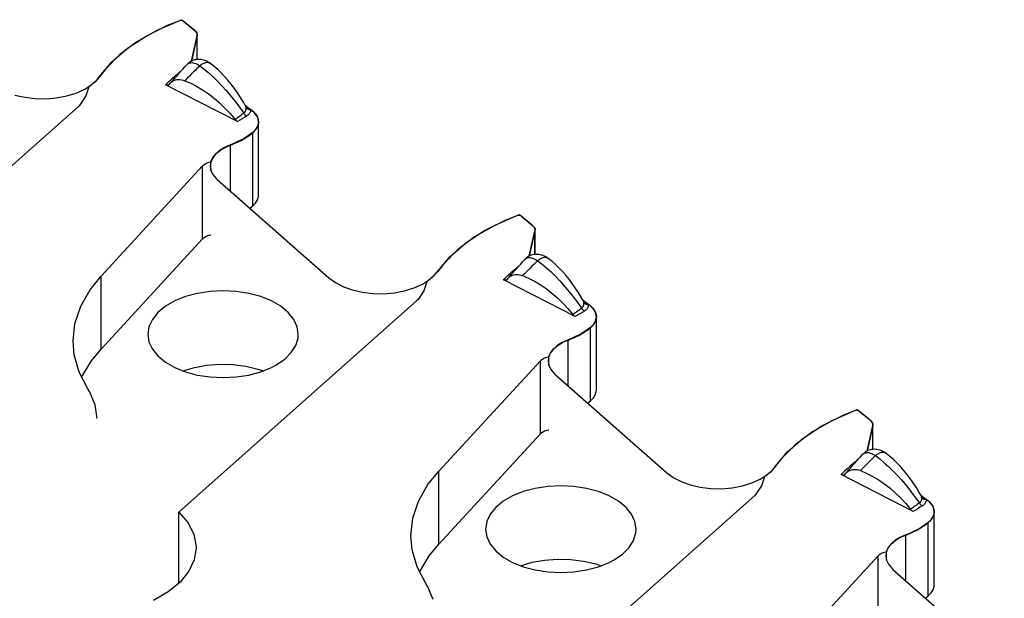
# Model space of a CAD drawing. Header units: inches. Extents: x 3 to 289, y 4 to 291.
# Tile 566 of 634: x 186.76 to 188.83, y 133.09 to 134.31. Entities that reach past the tile are written whole.
import ezdxf

# ---------------------------------------------------------------- set-up
doc = ezdxf.new("R2010")
doc.units = ezdxf.units.IN
doc.header["$LTSCALE"] = 0.5
doc.header["$MEASUREMENT"] = 0
doc.layers.add('DBU', color=7, linetype='Continuous')

msp = doc.modelspace()

# ---------------------------------------------------------------- linework, layer by layer
at = {"layer": 'DBU', "color": 30, "linetype": 'Continuous'}
for p, q in [((187.0994, 134.3034), (187.0521, 134.2828)), ((187.0744, 134.2937), (187.104, 134.3055)), ((187.1001, 134.3036), (187.0994, 134.3034)), ((187.101, 134.3038), (187.1001, 134.3036)), ((187.102, 134.3039), (187.101, 134.3038)), ((187.103, 134.3039), (187.102, 134.3039)), ((187.104, 134.3038), (187.103, 134.3039)), ((187.104, 134.3055), (187.1321, 134.2823)), ((187.1049, 134.3036), (187.104, 134.3038)), ((187.1058, 134.3033), (187.1049, 134.3036)), ((187.1065, 134.303), (187.1058, 134.3033)), ((187.1072, 134.3025), (187.1065, 134.303)), ((187.1321, 134.2819), (187.1072, 134.3025)), ((187.0521, 134.2828), (187.0101, 134.2588)), ((187.0297, 134.2713), (187.0744, 134.2937)), ((187.1321, 134.2823), (187.1343, 134.2802)), ((187.1333, 134.2809), (187.1321, 134.2819)), ((187.1351, 134.2786), (187.1333, 134.2809)), ((187.1343, 134.2802), (187.1358, 134.2778)), ((186.9907, 134.2456), (187.0297, 134.2713)), ((187.1364, 134.2722), (187.1243, 134.2186)), ((187.1244, 134.2186), (187.1364, 134.2718)), ((187.1363, 134.2762), (187.1351, 134.2786)), ((187.1358, 134.2778), (187.1365, 134.2753)), ((187.1366, 134.2737), (187.1363, 134.2762)), ((187.1366, 134.2741), (187.1364, 134.2722)), ((187.1364, 134.2718), (187.1366, 134.2737)), ((187.1365, 134.2753), (187.1366, 134.2741)), ((187.1366, 134.2221), (187.1366, 134.2741)), ((187.1366, 134.2221), (187.1366, 134.2737)), ((186.958, 134.2171), (186.9907, 134.2456)), ((187.0101, 134.2588), (186.974, 134.2317)), ((186.974, 134.2317), (186.9446, 134.2021)), ((187.1234, 134.2181), (187.121, 134.2167)), ((187.1259, 134.2194), (187.1234, 134.2181)), ((187.1285, 134.2204), (187.1259, 134.2194)), ((187.1312, 134.2212), (187.1285, 134.2204)), ((187.1339, 134.2217), (187.1312, 134.2212)), ((187.1367, 134.2221), (187.1339, 134.2217)), ((187.1394, 134.2222), (187.1367, 134.2221)), ((187.1422, 134.2221), (187.1394, 134.2222)), ((187.145, 134.2218), (187.1422, 134.2221)), ((187.1477, 134.2213), (187.145, 134.2218)), ((187.1504, 134.2206), (187.1477, 134.2213)), ((187.153, 134.2197), (187.1504, 134.2206)), ((187.1562, 134.2184), (187.153, 134.2197)), ((187.1592, 134.2168), (187.1562, 134.2184)), ((186.9322, 134.1864), (186.958, 134.2171)), ((186.9446, 134.2021), (186.9322, 134.186)), ((187.1167, 134.2131), (187.1147, 134.2111)), ((187.1147, 134.2111), (187.1154, 134.2119)), ((187.1154, 134.2119), (187.1171, 134.2133)), ((187.1188, 134.215), (187.1167, 134.2131)), ((187.1171, 134.2133), (187.119, 134.2143)), ((187.121, 134.2167), (187.1188, 134.215)), ((187.119, 134.2143), (187.1211, 134.2151)), ((187.1211, 134.2151), (187.1233, 134.2154)), ((187.1233, 134.2154), (187.1257, 134.2155)), ((187.1257, 134.2155), (187.1282, 134.2151)), ((187.1282, 134.2151), (187.1308, 134.2145)), ((187.1308, 134.2145), (187.1335, 134.2136)), ((187.1335, 134.2136), (187.1363, 134.2123)), ((187.1363, 134.2123), (187.1391, 134.2108)), ((187.1391, 134.2108), (187.142, 134.2089)), ((187.1621, 134.2151), (187.1592, 134.2168)), ((187.1649, 134.2131), (187.1621, 134.2151)), ((187.1722, 134.2074), (187.1649, 134.2131)), ((187.1795, 134.201), (187.1722, 134.2074)), ((187.1867, 134.194), (187.1795, 134.201)), ((186.9159, 134.1696), (186.9277, 134.1806)), ((186.9322, 134.186), (186.922, 134.1744)), ((186.9277, 134.1806), (186.9322, 134.1864)), ((187.0841, 134.1761), (187.0863, 134.1775)), ((187.0863, 134.1775), (187.0887, 134.1786)), ((187.0887, 134.1786), (187.0913, 134.1794)), ((187.0913, 134.1794), (187.094, 134.18)), ((187.094, 134.18), (187.0971, 134.1802)), ((187.0971, 134.1802), (187.1003, 134.1801)), ((187.1003, 134.1801), (187.1037, 134.1797)), ((187.1037, 134.1797), (187.1071, 134.1789)), ((187.1071, 134.1789), (187.1106, 134.1777)), ((187.1106, 134.1777), (187.1229, 134.1725)), ((187.1938, 134.1866), (187.1867, 134.194)), ((187.2008, 134.1786), (187.1938, 134.1866)), ((187.2077, 134.1702), (187.2008, 134.1786)), ((186.8832, 134.1519), (186.9009, 134.1599)), ((186.9009, 134.1599), (186.9159, 134.1696)), ((186.9098, 134.1649), (186.9035, 134.146)), ((186.922, 134.1744), (186.9098, 134.1649)), ((187.2208, 134.0921), (187.0701, 134.1692)), ((187.0708, 134.1689), (187.0701, 134.1692)), ((187.0714, 134.1686), (187.0708, 134.1689)), ((187.0721, 134.1684), (187.0714, 134.1686)), ((187.0727, 134.1682), (187.0721, 134.1684)), ((187.0733, 134.1681), (187.0727, 134.1682)), ((187.0739, 134.1681), (187.0733, 134.1681)), ((187.0745, 134.1681), (187.0739, 134.1681)), ((187.075, 134.1681), (187.0745, 134.1681)), ((187.0756, 134.1682), (187.075, 134.1681)), ((187.0761, 134.1684), (187.0756, 134.1682)), ((187.0766, 134.1686), (187.0761, 134.1684)), ((187.0771, 134.1688), (187.0766, 134.1686)), ((187.0775, 134.1691), (187.0771, 134.1688)), ((187.0776, 134.1692), (187.0775, 134.1691)), ((187.0779, 134.1695), (187.0776, 134.1692)), ((187.0782, 134.1698), (187.0779, 134.1695)), ((187.0786, 134.1703), (187.0782, 134.1698)), ((187.0786, 134.1703), (187.0802, 134.1725)), ((187.0802, 134.1725), (187.0821, 134.1744)), ((187.0821, 134.1744), (187.0822, 134.1745)), ((187.0822, 134.1745), (187.0841, 134.1761)), ((187.1229, 134.1725), (187.1353, 134.1662)), ((187.1353, 134.1662), (187.1476, 134.1589)), ((187.1476, 134.1589), (187.1598, 134.1505)), ((187.2144, 134.1614), (187.2077, 134.1702)), ((187.2209, 134.1522), (187.2144, 134.1614)), ((186.7544, 134.1477), (186.7753, 134.1429)), ((186.7753, 134.1429), (186.7973, 134.1402)), ((186.7973, 134.1402), (186.8198, 134.1398)), ((186.8198, 134.1398), (186.8421, 134.1417)), ((186.8421, 134.1417), (186.8634, 134.1457)), ((186.8634, 134.1457), (186.8832, 134.1519)), ((186.9035, 134.146), (186.8916, 134.128)), ((187.1598, 134.1505), (187.1718, 134.1412)), ((187.1718, 134.1412), (187.1833, 134.1312)), ((187.2271, 134.1427), (187.2209, 134.1522)), ((187.2331, 134.1329), (187.2271, 134.1427)), ((186.8885, 134.1246), (186.3911, 133.6824)), ((186.8916, 134.128), (186.8885, 134.1246)), ((187.1833, 134.1312), (187.1945, 134.1203)), ((187.1945, 134.1203), (187.2053, 134.1088)), ((187.2363, 134.1273), (187.2331, 134.1329)), ((187.2366, 134.1268), (187.2362, 134.1275)), ((187.2363, 134.1273), (187.2366, 134.1266)), ((187.2371, 134.1262), (187.2366, 134.1268)), ((187.2366, 134.1266), (187.237, 134.1255)), ((187.2369, 134.1265), (187.2511, 134.1156)), ((187.237, 134.1255), (187.2374, 134.1243)), ((187.2375, 134.1257), (187.2371, 134.1262)), ((187.2374, 134.1243), (187.2377, 134.123)), ((187.2378, 134.1254), (187.2375, 134.1257)), ((187.2379, 134.1152), (187.2375, 134.1142)), ((187.2377, 134.123), (187.238, 134.1216)), ((187.2381, 134.1252), (187.2378, 134.1254)), ((187.2382, 134.1168), (187.2379, 134.1152)), ((187.238, 134.1216), (187.2382, 134.12)), ((187.238, 134.1216), (187.2386, 134.1209)), ((187.2383, 134.125), (187.2381, 134.1252)), ((187.2382, 134.12), (187.2383, 134.1184)), ((187.2383, 134.1184), (187.2382, 134.1168)), ((187.2385, 134.1248), (187.2383, 134.125)), ((187.2386, 134.1209), (187.2393, 134.1203)), ((187.2393, 134.1203), (187.24, 134.1198)), ((187.24, 134.1198), (187.2408, 134.1193)), ((187.2408, 134.1193), (187.2416, 134.1189)), ((187.2416, 134.1189), (187.2424, 134.1185)), ((187.2424, 134.1185), (187.2433, 134.1181)), ((187.2433, 134.1181), (187.2443, 134.1179)), ((187.2443, 134.1179), (187.2452, 134.1177)), ((187.2452, 134.1177), (187.2462, 134.1175)), ((187.2462, 134.1175), (187.2472, 134.1174)), ((187.2472, 134.1174), (187.2482, 134.1174)), ((187.2482, 134.1159), (187.248, 134.1143)), ((187.2511, 134.1152), (187.2482, 134.1174)), ((187.2482, 134.1174), (187.2482, 134.1159)), ((187.2511, 134.1156), (187.2574, 134.1097)), ((187.2557, 134.1112), (187.2511, 134.1152)), ((187.2053, 134.1088), (187.2156, 134.0965)), ((187.2163, 134.0957), (187.2156, 134.0965)), ((187.217, 134.0949), (187.2163, 134.0957)), ((187.2178, 134.0942), (187.217, 134.0949)), ((187.2185, 134.0936), (187.2178, 134.0942)), ((187.2346, 134.1103), (187.2338, 134.1097)), ((187.2353, 134.1109), (187.2346, 134.1103)), ((187.2359, 134.1116), (187.2353, 134.1109)), ((187.2365, 134.1123), (187.2359, 134.1116)), ((187.237, 134.1132), (187.2365, 134.1123)), ((187.2375, 134.1142), (187.237, 134.1132)), ((187.2414, 134.1045), (187.24, 134.1036)), ((187.2426, 134.1054), (187.2414, 134.1045)), ((187.2437, 134.1064), (187.2426, 134.1054)), ((187.2447, 134.1074), (187.2437, 134.1064)), ((187.2455, 134.1085), (187.2447, 134.1074)), ((187.2462, 134.1095), (187.2455, 134.1085)), ((187.2471, 134.1111), (187.2462, 134.1095)), ((187.2477, 134.1127), (187.2471, 134.1111)), ((187.248, 134.1143), (187.2477, 134.1127)), ((187.2608, 134.1049), (187.2557, 134.1112)), ((187.2574, 134.1097), (187.2619, 134.1033)), ((187.2639, 134.0982), (187.2608, 134.1049)), ((187.2619, 134.1033), (187.2644, 134.0965)), ((187.265, 134.0913), (187.2639, 134.0982)), ((187.2644, 134.0965), (187.265, 134.0917)), ((187.2193, 134.093), (187.2185, 134.0936)), ((187.2201, 134.0925), (187.2193, 134.093)), ((187.2208, 134.0921), (187.2201, 134.0925)), ((187.2527, 134.0686), (187.2586, 134.0746)), ((187.2608, 134.0781), (187.2557, 134.0718)), ((187.2586, 134.0746), (187.2627, 134.0812)), ((187.2639, 134.0848), (187.2608, 134.0781)), ((187.2627, 134.0812), (187.2647, 134.088)), ((187.265, 134.0917), (187.2639, 134.0848)), ((187.2647, 134.088), (187.265, 134.0913)), ((187.265, 133.9382), (187.265, 134.0917)), ((187.265, 133.9382), (187.265, 134.0913)), ((187.2346, 134.0564), (187.213, 134.0459)), ((187.2284, 134.0526), (187.2476, 134.0646)), ((187.2527, 134.069), (187.2346, 134.0564)), ((187.2476, 134.0646), (187.2527, 134.0686)), ((187.2557, 134.0718), (187.2527, 134.069)), ((187.1762, 134.025), (187.1852, 134.0324)), ((187.1934, 134.0377), (187.1827, 134.031)), ((187.1852, 134.0324), (187.1964, 134.0388)), ((187.2059, 134.0431), (187.1934, 134.0377)), ((187.1964, 134.0388), (187.2059, 134.0427)), ((187.2059, 134.0427), (187.2284, 134.0526)), ((187.213, 134.0459), (187.2059, 134.0431)), ((187.1682, 134.015), (187.1647, 134.0062)), ((187.1653, 134.008), (187.1695, 134.0168)), ((187.1742, 134.0234), (187.1682, 134.015)), ((187.1695, 134.0168), (187.1762, 134.025)), ((187.1827, 134.031), (187.1742, 134.0234)), ((186.9352, 133.7685), (187.1478, 133.9994)), ((187.1478, 133.9994), (187.1508, 134.0021)), ((187.1508, 134.0021), (187.1545, 134.0044)), ((187.1545, 134.0044), (187.1588, 134.0063)), ((187.1588, 134.0063), (187.1637, 134.0077)), ((187.1637, 134.0077), (187.1653, 134.008)), ((187.1647, 134.0062), (187.1639, 133.9992)), ((187.1639, 133.9992), (187.1652, 133.9901)), ((187.1653, 133.9899), (187.1653, 134.008)), ((187.1652, 133.9901), (187.1693, 133.9814)), ((187.1693, 133.9814), (187.1759, 133.9732)), ((187.1759, 133.9732), (187.1786, 133.9707)), ((187.1786, 133.9707), (187.4118, 133.7651)), ((187.2627, 133.9281), (187.2647, 133.9349)), ((187.2627, 133.9281), (187.2647, 133.9349)), ((187.2647, 133.9349), (187.265, 133.9382)), ((187.2647, 133.9349), (187.265, 133.9382)), ((187.2466, 133.9108), (187.2527, 133.9155)), ((187.2466, 133.9108), (187.2527, 133.9155)), ((187.2527, 133.9155), (187.2586, 133.9215)), ((187.2527, 133.9155), (187.2586, 133.9215)), ((187.2586, 133.9215), (187.2627, 133.9281)), ((187.2586, 133.9215), (187.2627, 133.9281)), ((187.8065, 133.8951), (187.7592, 133.8746)), ((187.7815, 133.8854), (187.8111, 133.8973)), ((187.8072, 133.8954), (187.8065, 133.8951)), ((187.8081, 133.8956), (187.8072, 133.8954)), ((187.8091, 133.8957), (187.8081, 133.8956)), ((187.8101, 133.8957), (187.8091, 133.8957)), ((187.8111, 133.8956), (187.8101, 133.8957)), ((187.8111, 133.8973), (187.8392, 133.8741)), ((187.812, 133.8954), (187.8111, 133.8956)), ((187.8129, 133.8951), (187.812, 133.8954)), ((187.8136, 133.8947), (187.8129, 133.8951)), ((187.8143, 133.8943), (187.8136, 133.8947)), ((187.8392, 133.8737), (187.8143, 133.8943)), ((187.7592, 133.8746), (187.7172, 133.8506)), ((187.7368, 133.863), (187.7815, 133.8854)), ((187.8392, 133.8741), (187.8414, 133.8719)), ((187.8404, 133.8726), (187.8392, 133.8737)), ((187.8422, 133.8704), (187.8404, 133.8726)), ((187.8414, 133.8719), (187.8429, 133.8696)), ((187.8434, 133.8679), (187.8422, 133.8704)), ((187.8429, 133.8696), (187.8436, 133.8671)), ((187.8437, 133.8654), (187.8434, 133.8679)), ((187.1478, 133.8463), (187.1508, 133.849)), ((187.1508, 133.849), (187.1545, 133.8513)), ((187.1545, 133.8513), (187.1588, 133.8532)), ((187.1588, 133.8532), (187.1637, 133.8546)), ((187.1637, 133.8546), (187.1653, 133.8549)), ((187.7172, 133.8506), (187.6811, 133.8235)), ((187.6978, 133.8374), (187.7368, 133.863)), ((187.8435, 133.864), (187.8314, 133.8103)), ((187.8316, 133.8104), (187.8435, 133.8636)), ((187.8437, 133.8658), (187.8435, 133.864)), ((187.8435, 133.8636), (187.8437, 133.8654)), ((187.8436, 133.8671), (187.8437, 133.8658)), ((187.8437, 133.8138), (187.8437, 133.8658)), ((187.8437, 133.8138), (187.8437, 133.8654)), ((186.9352, 133.6154), (187.1478, 133.8463)), ((187.6651, 133.8089), (187.6978, 133.8374)), ((187.6393, 133.7781), (187.6651, 133.8089)), ((187.6811, 133.8235), (187.6517, 133.7938)), ((187.8259, 133.8067), (187.8238, 133.8049)), ((187.8242, 133.805), (187.8261, 133.8061)), ((187.8282, 133.8084), (187.8259, 133.8067)), ((187.8261, 133.8061), (187.8282, 133.8068)), ((187.8305, 133.8099), (187.8282, 133.8084)), ((187.8282, 133.8068), (187.8304, 133.8072)), ((187.8304, 133.8072), (187.8328, 133.8072)), ((187.833, 133.8111), (187.8305, 133.8099)), ((187.8328, 133.8072), (187.8353, 133.8069)), ((187.8356, 133.8121), (187.833, 133.8111)), ((187.8353, 133.8069), (187.8379, 133.8063)), ((187.8383, 133.8129), (187.8356, 133.8121)), ((187.8379, 133.8063), (187.8406, 133.8053)), ((187.841, 133.8135), (187.8383, 133.8129)), ((187.8438, 133.8138), (187.841, 133.8135)), ((187.8465, 133.814), (187.8438, 133.8138)), ((187.8493, 133.8139), (187.8465, 133.814)), ((187.8521, 133.8136), (187.8493, 133.8139)), ((187.8548, 133.813), (187.8521, 133.8136)), ((187.8575, 133.8123), (187.8548, 133.813)), ((187.8601, 133.8115), (187.8575, 133.8123)), ((187.8633, 133.8101), (187.8601, 133.8115)), ((187.8663, 133.8086), (187.8633, 133.8101)), ((187.8692, 133.8068), (187.8663, 133.8086)), ((187.872, 133.8049), (187.8692, 133.8068)), ((187.6517, 133.7938), (187.6393, 133.7777)), ((187.8238, 133.8049), (187.8218, 133.8028)), ((187.8218, 133.8029), (187.8225, 133.8036)), ((187.8225, 133.8036), (187.8242, 133.805)), ((187.8406, 133.8053), (187.8434, 133.8041)), ((187.8434, 133.8041), (187.8462, 133.8025)), ((187.8462, 133.8025), (187.8491, 133.8007)), ((187.8793, 133.7991), (187.872, 133.8049)), ((187.8866, 133.7927), (187.8793, 133.7991)), ((187.8938, 133.7858), (187.8866, 133.7927)), ((187.9009, 133.7783), (187.8938, 133.7858)), ((186.9122, 133.74), (186.9352, 133.7685)), ((187.4118, 133.7651), (187.4257, 133.7549)), ((187.6292, 133.7661), (187.6169, 133.7566)), ((187.623, 133.7613), (187.6348, 133.7724)), ((187.6393, 133.7777), (187.6292, 133.7661)), ((187.6348, 133.7724), (187.6393, 133.7781)), ((187.7873, 133.7642), (187.7892, 133.7662)), ((187.7892, 133.7662), (187.7893, 133.7663)), ((187.7893, 133.7663), (187.7912, 133.7678)), ((187.7912, 133.7678), (187.7934, 133.7692)), ((187.7934, 133.7692), (187.7958, 133.7704)), ((187.7958, 133.7704), (187.7984, 133.7712)), ((187.7984, 133.7712), (187.8011, 133.7717)), ((187.8011, 133.7717), (187.8042, 133.772)), ((187.8042, 133.772), (187.8074, 133.7719)), ((187.8074, 133.7719), (187.8108, 133.7714)), ((187.8108, 133.7714), (187.8142, 133.7706)), ((187.8142, 133.7706), (187.8177, 133.7695)), ((187.8177, 133.7695), (187.83, 133.7643)), ((187.908, 133.7704), (187.9009, 133.7783)), ((187.9148, 133.762), (187.908, 133.7704)), ((187.4257, 133.7549), (187.4424, 133.7463)), ((187.4424, 133.7463), (187.4616, 133.7394)), ((187.5903, 133.7436), (187.608, 133.7517)), ((187.608, 133.7517), (187.623, 133.7613)), ((187.6169, 133.7566), (187.6106, 133.7377)), ((187.9279, 133.6839), (187.7773, 133.7609)), ((187.7779, 133.7606), (187.7773, 133.7609)), ((187.7786, 133.7604), (187.7779, 133.7606)), ((187.7792, 133.7601), (187.7786, 133.7604)), ((187.7798, 133.76), (187.7792, 133.7601)), ((187.7804, 133.7599), (187.7798, 133.76)), ((187.781, 133.7598), (187.7804, 133.7599)), ((187.7816, 133.7598), (187.781, 133.7598)), ((187.7822, 133.7599), (187.7816, 133.7598)), ((187.7827, 133.76), (187.7822, 133.7599)), ((187.7832, 133.7601), (187.7827, 133.76)), ((187.7837, 133.7603), (187.7832, 133.7601)), ((187.7842, 133.7606), (187.7837, 133.7603)), ((187.7846, 133.7609), (187.7842, 133.7606)), ((187.7847, 133.7609), (187.7846, 133.7609)), ((187.785, 133.7612), (187.7847, 133.7609)), ((187.7854, 133.7616), (187.785, 133.7612)), ((187.7857, 133.762), (187.7854, 133.7616)), ((187.7857, 133.762), (187.7873, 133.7642)), ((187.83, 133.7643), (187.8424, 133.758)), ((187.8424, 133.758), (187.8547, 133.7506)), ((187.8547, 133.7506), (187.8669, 133.7423)), ((187.9215, 133.7531), (187.9148, 133.762)), ((187.928, 133.744), (187.9215, 133.7531)), ((187.9342, 133.7345), (187.928, 133.744)), ((186.8926, 133.7053), (186.9122, 133.74)), ((187.1119, 133.7255), (187.0894, 133.7164)), ((187.1367, 133.7322), (187.1119, 133.7255)), ((187.1633, 133.7363), (187.1367, 133.7322)), ((187.1906, 133.7377), (187.1633, 133.7363)), ((187.218, 133.7363), (187.1906, 133.7377)), ((187.2445, 133.7322), (187.218, 133.7363)), ((187.2694, 133.7255), (187.2445, 133.7322)), ((187.2918, 133.7164), (187.2694, 133.7255)), ((187.4616, 133.7394), (187.4824, 133.7346)), ((187.4824, 133.7346), (187.5044, 133.732)), ((187.5044, 133.732), (187.5269, 133.7316)), ((187.5269, 133.7316), (187.5492, 133.7334)), ((187.5492, 133.7334), (187.5705, 133.7375)), ((187.5705, 133.7375), (187.5903, 133.7436)), ((187.6106, 133.7377), (187.5987, 133.7198)), ((187.8669, 133.7423), (187.8789, 133.733)), ((187.8789, 133.733), (187.8904, 133.7229)), ((187.9402, 133.7247), (187.9342, 133.7345)), ((187.9434, 133.719), (187.9402, 133.7247)), ((186.8806, 133.6694), (186.8926, 133.7053)), ((187.07, 133.7052), (187.0542, 133.6922)), ((187.0894, 133.7164), (187.07, 133.7052)), ((187.5956, 133.7164), (187.0982, 133.2741)), ((187.3113, 133.7052), (187.2918, 133.7164)), ((187.327, 133.6922), (187.3113, 133.7052)), ((187.5987, 133.7198), (187.5956, 133.7164)), ((187.8904, 133.7229), (187.9016, 133.7121)), ((187.9016, 133.7121), (187.9124, 133.7005)), ((187.9424, 133.7027), (187.9417, 133.7021)), ((187.943, 133.7033), (187.9424, 133.7027)), ((187.9436, 133.704), (187.943, 133.7033)), ((187.9437, 133.7186), (187.9433, 133.7192)), ((187.9434, 133.719), (187.9437, 133.7184)), ((187.9442, 133.705), (187.9436, 133.704)), ((187.9442, 133.718), (187.9437, 133.7186)), ((187.9437, 133.7184), (187.9441, 133.7173)), ((187.944, 133.7183), (187.9582, 133.7074)), ((187.9441, 133.7173), (187.9445, 133.7161)), ((187.9446, 133.7175), (187.9442, 133.718)), ((187.9446, 133.706), (187.9442, 133.705)), ((187.9445, 133.7161), (187.9448, 133.7148)), ((187.9449, 133.7172), (187.9446, 133.7175)), ((187.945, 133.707), (187.9446, 133.706)), ((187.9448, 133.7148), (187.9451, 133.7133)), ((187.9452, 133.7169), (187.9449, 133.7172)), ((187.9453, 133.7085), (187.945, 133.707)), ((187.9451, 133.7133), (187.9453, 133.7117)), ((187.9451, 133.7133), (187.9457, 133.7127)), ((187.9454, 133.7167), (187.9452, 133.7169)), ((187.9453, 133.7117), (187.9454, 133.7101)), ((187.9454, 133.7101), (187.9453, 133.7085)), ((187.9456, 133.7166), (187.9454, 133.7167)), ((187.9457, 133.7127), (187.9464, 133.7121)), ((187.9464, 133.7121), (187.9471, 133.7116)), ((187.9471, 133.7116), (187.9479, 133.7111)), ((187.9479, 133.7111), (187.9487, 133.7106)), ((187.9487, 133.7106), (187.9496, 133.7102)), ((187.9496, 133.7102), (187.9505, 133.7099)), ((187.9505, 133.7099), (187.9514, 133.7096)), ((187.9514, 133.7096), (187.9523, 133.7094)), ((187.9523, 133.7094), (187.9533, 133.7093)), ((187.9533, 133.7093), (187.9543, 133.7092)), ((187.9542, 133.7029), (187.9533, 133.7013)), ((187.9548, 133.7045), (187.9542, 133.7029)), ((187.9543, 133.7092), (187.9553, 133.7092)), ((187.9551, 133.7061), (187.9548, 133.7045)), ((187.9553, 133.7076), (187.9551, 133.7061)), ((187.9582, 133.707), (187.9553, 133.7092)), ((187.9553, 133.7092), (187.9553, 133.7076)), ((187.9582, 133.7074), (187.9646, 133.7015)), ((187.9628, 133.7029), (187.9582, 133.707)), ((187.9679, 133.6966), (187.9628, 133.7029)), ((187.0542, 133.6922), (187.0426, 133.6779)), ((187.3386, 133.6779), (187.327, 133.6922)), ((187.9124, 133.7005), (187.9227, 133.6883)), ((187.9234, 133.6875), (187.9227, 133.6883)), ((187.9241, 133.6867), (187.9234, 133.6875)), ((187.9249, 133.686), (187.9241, 133.6867)), ((187.9256, 133.6854), (187.9249, 133.686)), ((187.9264, 133.6848), (187.9256, 133.6854)), ((187.9272, 133.6843), (187.9264, 133.6848)), ((187.9279, 133.6839), (187.9272, 133.6843)), ((187.9417, 133.7021), (187.9409, 133.7015)), ((187.9485, 133.6962), (187.9471, 133.6953)), ((187.9497, 133.6972), (187.9485, 133.6962)), ((187.9508, 133.6982), (187.9497, 133.6972)), ((187.9518, 133.6992), (187.9508, 133.6982)), ((187.9526, 133.7002), (187.9518, 133.6992)), ((187.9533, 133.7013), (187.9526, 133.7002)), ((187.9646, 133.7015), (187.9691, 133.6951)), ((187.971, 133.6899), (187.9679, 133.6966)), ((187.9691, 133.6951), (187.9715, 133.6883)), ((187.9721, 133.683), (187.971, 133.6899)), ((187.9721, 133.6834), (187.971, 133.6765)), ((187.9715, 133.6883), (187.9721, 133.6834)), ((187.9718, 133.6797), (187.9721, 133.683)), ((187.9721, 133.5299), (187.9721, 133.6834)), ((187.9721, 133.5299), (187.9721, 133.683)), ((186.8766, 133.633), (186.8806, 133.6694)), ((187.0355, 133.6625), (187.0331, 133.6468)), ((187.0426, 133.6779), (187.0355, 133.6625)), ((187.3457, 133.6625), (187.3386, 133.6779)), ((187.3481, 133.6468), (187.3457, 133.6625)), ((187.9598, 133.6604), (187.9657, 133.6664)), ((187.9628, 133.6635), (187.9598, 133.6608)), ((187.9679, 133.6698), (187.9628, 133.6635)), ((187.9657, 133.6664), (187.9698, 133.6729)), ((187.971, 133.6765), (187.9679, 133.6698)), ((187.9698, 133.6729), (187.9718, 133.6797)), ((187.0331, 133.6468), (187.0355, 133.631)), ((187.3475, 133.6388), (187.3481, 133.6468)), ((187.913, 133.6345), (187.9355, 133.6444)), ((187.9417, 133.6482), (187.9201, 133.6376)), ((187.9355, 133.6444), (187.9547, 133.6564)), ((187.9598, 133.6608), (187.9417, 133.6482)), ((187.9547, 133.6564), (187.9598, 133.6604)), ((186.8792, 133.6036), (186.8766, 133.633)), ((187.0355, 133.631), (187.0426, 133.6157)), ((187.3333, 133.6083), (187.3427, 133.6232)), ((187.3427, 133.6232), (187.3475, 133.6388)), ((187.8898, 133.6228), (187.8813, 133.6151)), ((187.8833, 133.6167), (187.8923, 133.6241)), ((187.9005, 133.6294), (187.8898, 133.6228)), ((187.8923, 133.6241), (187.9035, 133.6305)), ((187.913, 133.6349), (187.9005, 133.6294)), ((187.9035, 133.6305), (187.913, 133.6345)), ((187.9201, 133.6376), (187.913, 133.6349)), ((186.8896, 133.5676), (186.8792, 133.6036)), ((186.9151, 133.591), (186.9352, 133.6154)), ((187.0426, 133.6157), (187.0542, 133.6013)), ((187.0542, 133.6013), (187.07, 133.5883)), ((187.3196, 133.5946), (187.3333, 133.6083)), ((187.8708, 133.5994), (187.8724, 133.5998)), ((187.8753, 133.6068), (187.8718, 133.5979)), ((187.8724, 133.5998), (187.8766, 133.6085)), ((187.8724, 133.5816), (187.8724, 133.5998)), ((187.8813, 133.6151), (187.8753, 133.6068)), ((187.8766, 133.6085), (187.8833, 133.6167)), ((186.8945, 133.5565), (186.9151, 133.591)), ((187.07, 133.5883), (187.0894, 133.5771)), ((187.1305, 133.5773), (187.1567, 133.582)), ((187.1567, 133.582), (187.1839, 133.5841)), ((187.1839, 133.5841), (187.2114, 133.5834)), ((187.2114, 133.5834), (187.2381, 133.5799)), ((187.2381, 133.5799), (187.2635, 133.5739)), ((187.2918, 133.5771), (187.302, 133.5825)), ((187.302, 133.5825), (187.3196, 133.5946)), ((187.6423, 133.3603), (187.8549, 133.5912)), ((187.8549, 133.5912), (187.8579, 133.5938)), ((187.8579, 133.5938), (187.8616, 133.5961)), ((187.8616, 133.5961), (187.8659, 133.598)), ((187.8659, 133.598), (187.8708, 133.5994)), ((187.8718, 133.5979), (187.871, 133.5909)), ((187.871, 133.5909), (187.8724, 133.5819)), ((187.8724, 133.5819), (187.8764, 133.5731)), ((186.9078, 133.5327), (186.8896, 133.5676)), ((187.0894, 133.5771), (187.1119, 133.568)), ((187.1061, 133.57), (187.1305, 133.5773)), ((187.1119, 133.568), (187.1367, 133.5613)), ((187.1367, 133.5613), (187.1633, 133.5572)), ((187.218, 133.5572), (187.2445, 133.5613)), ((187.2445, 133.5613), (187.2694, 133.568)), ((187.2635, 133.5739), (187.2751, 133.57)), ((187.2694, 133.568), (187.2918, 133.5771)), ((187.8764, 133.5731), (187.883, 133.5649)), ((187.883, 133.5649), (187.8857, 133.5624)), ((187.8857, 133.5624), (188.1189, 133.3569)), ((187.1633, 133.5572), (187.1906, 133.5558)), ((187.1906, 133.5558), (187.218, 133.5572)), ((186.9112, 133.5271), (186.9078, 133.5327)), ((186.9231, 133.4992), (186.9112, 133.5271)), ((187.9657, 133.5133), (187.9698, 133.5198)), ((187.9657, 133.5133), (187.9698, 133.5198)), ((187.9698, 133.5198), (187.9718, 133.5266)), ((187.9698, 133.5198), (187.9718, 133.5266)), ((187.9718, 133.5266), (187.9721, 133.5299)), ((187.9718, 133.5266), (187.9721, 133.5299)), ((186.9271, 133.4706), (186.9231, 133.4992)), ((187.9537, 133.5025), (187.9598, 133.5073)), ((187.9537, 133.5025), (187.9598, 133.5073)), ((187.9598, 133.5073), (187.9657, 133.5133)), ((187.9598, 133.5073), (187.9657, 133.5133)), ((188.4439, 133.4548), (188.4886, 133.4772)), ((188.5136, 133.4869), (188.4663, 133.4664)), ((188.4886, 133.4772), (188.5182, 133.489)), ((188.5143, 133.4871), (188.5136, 133.4869)), ((188.5152, 133.4873), (188.5143, 133.4871)), ((188.5162, 133.4874), (188.5152, 133.4873)), ((188.5172, 133.4874), (188.5162, 133.4874)), ((188.5182, 133.4873), (188.5172, 133.4874)), ((188.5182, 133.489), (188.5463, 133.4659)), ((188.5191, 133.4871), (188.5182, 133.4873)), ((188.52, 133.4868), (188.5191, 133.4871)), ((188.5208, 133.4865), (188.52, 133.4868)), ((188.5214, 133.486), (188.5208, 133.4865)), ((188.5463, 133.4654), (188.5214, 133.486)), ((188.4663, 133.4664), (188.4243, 133.4423)), ((188.5506, 133.4557), (188.5386, 133.4021)), ((188.5387, 133.4021), (188.5506, 133.4553)), ((188.5463, 133.4659), (188.5485, 133.4637)), ((188.5475, 133.4644), (188.5463, 133.4654)), ((188.5493, 133.4621), (188.5475, 133.4644)), ((188.5485, 133.4637), (188.55, 133.4613)), ((188.5505, 133.4597), (188.5493, 133.4621)), ((188.55, 133.4613), (188.5508, 133.4588)), ((188.5508, 133.4572), (188.5505, 133.4597)), ((188.5508, 133.4576), (188.5506, 133.4557)), ((188.5506, 133.4553), (188.5508, 133.4572)), ((188.5508, 133.4588), (188.5508, 133.4576)), ((188.5508, 133.4056), (188.5508, 133.4576)), ((188.5508, 133.4056), (188.5508, 133.4572)), ((187.6423, 133.2072), (187.8549, 133.4381)), ((187.8549, 133.4381), (187.8579, 133.4407)), ((187.8579, 133.4407), (187.8616, 133.443)), ((187.8616, 133.443), (187.8659, 133.4449)), ((187.8659, 133.4449), (187.8708, 133.4464)), ((187.8708, 133.4464), (187.8724, 133.4467)), ((188.4243, 133.4423), (188.3882, 133.4152)), ((188.4049, 133.4291), (188.4439, 133.4548)), ((188.3882, 133.4152), (188.3588, 133.3856)), ((188.3722, 133.4006), (188.4049, 133.4291)), ((188.3464, 133.3699), (188.3722, 133.4006)), ((188.5309, 133.3966), (188.5289, 133.3946)), ((188.5289, 133.3946), (188.5296, 133.3954)), ((188.5296, 133.3954), (188.5313, 133.3968)), ((188.533, 133.3985), (188.5309, 133.3966)), ((188.5313, 133.3968), (188.5332, 133.3978)), ((188.5353, 133.4002), (188.533, 133.3985)), ((188.5332, 133.3978), (188.5353, 133.3986)), ((188.5377, 133.4016), (188.5353, 133.4002)), ((188.5353, 133.3986), (188.5375, 133.3989)), ((188.5375, 133.3989), (188.5399, 133.399)), ((188.5402, 133.4029), (188.5377, 133.4016)), ((188.5399, 133.399), (188.5424, 133.3987)), ((188.5427, 133.4039), (188.5402, 133.4029)), ((188.5424, 133.3987), (188.545, 133.398)), ((188.5454, 133.4047), (188.5427, 133.4039)), ((188.545, 133.398), (188.5477, 133.3971)), ((188.5481, 133.4053), (188.5454, 133.4047)), ((188.5477, 133.3971), (188.5505, 133.3958)), ((188.5509, 133.4056), (188.5481, 133.4053)), ((188.5505, 133.3958), (188.5533, 133.3943)), ((188.5536, 133.4057), (188.5509, 133.4056)), ((188.5533, 133.3943), (188.5562, 133.3925)), ((188.5564, 133.4056), (188.5536, 133.4057)), ((188.5592, 133.4053), (188.5564, 133.4056)), ((188.5619, 133.4048), (188.5592, 133.4053)), ((188.5646, 133.4041), (188.5619, 133.4048)), ((188.5672, 133.4032), (188.5646, 133.4041)), ((188.5704, 133.4019), (188.5672, 133.4032)), ((188.5734, 133.4003), (188.5704, 133.4019)), ((188.5763, 133.3986), (188.5734, 133.4003)), ((188.5791, 133.3966), (188.5763, 133.3986)), ((188.5864, 133.3909), (188.5791, 133.3966)), ((188.3588, 133.3856), (188.3464, 133.3695)), ((188.5937, 133.3845), (188.5864, 133.3909)), ((188.6009, 133.3776), (188.5937, 133.3845)), ((188.608, 133.3701), (188.6009, 133.3776)), ((187.6193, 133.3317), (187.6423, 133.3603)), ((188.1189, 133.3569), (188.1328, 133.3467)), ((188.3151, 133.3434), (188.3301, 133.3531)), ((188.3363, 133.3579), (188.324, 133.3484)), ((188.3301, 133.3531), (188.3419, 133.3641)), ((188.3464, 133.3695), (188.3363, 133.3579)), ((188.3419, 133.3641), (188.3464, 133.3699)), ((188.6351, 133.2756), (188.4844, 133.3527)), ((188.485, 133.3524), (188.4844, 133.3527)), ((188.4857, 133.3521), (188.485, 133.3524)), ((188.4913, 133.3523), (188.4908, 133.3521)), ((188.4917, 133.3526), (188.4913, 133.3523)), ((188.4918, 133.3527), (188.4917, 133.3526)), ((188.4921, 133.353), (188.4918, 133.3527)), ((188.4925, 133.3534), (188.4921, 133.353)), ((188.4928, 133.3538), (188.4925, 133.3534)), ((188.4928, 133.3538), (188.4944, 133.356)), ((188.4944, 133.356), (188.4963, 133.3579)), ((188.4963, 133.3579), (188.4964, 133.358)), ((188.4964, 133.358), (188.4983, 133.3596)), ((188.4983, 133.3596), (188.5005, 133.361)), ((188.5005, 133.361), (188.5029, 133.3621)), ((188.5029, 133.3621), (188.5055, 133.3629)), ((188.5055, 133.3629), (188.5082, 133.3635)), ((188.5082, 133.3635), (188.5113, 133.3637)), ((188.5113, 133.3637), (188.5145, 133.3636)), ((188.5145, 133.3636), (188.5179, 133.3632)), ((188.5179, 133.3632), (188.5213, 133.3624)), ((188.5213, 133.3624), (188.5248, 133.3612)), ((188.5248, 133.3612), (188.5371, 133.356)), ((188.5371, 133.356), (188.5495, 133.3497)), ((188.6151, 133.3621), (188.608, 133.3701)), ((188.6219, 133.3537), (188.6151, 133.3621)), ((188.6286, 133.3449), (188.6219, 133.3537)), ((187.5997, 133.297), (187.6193, 133.3317)), ((188.1328, 133.3467), (188.1495, 133.338)), ((188.1495, 133.338), (188.1687, 133.3312)), ((188.2776, 133.3292), (188.2975, 133.3354)), ((188.2975, 133.3354), (188.3151, 133.3434)), ((188.324, 133.3484), (188.3177, 133.3295)), ((188.4863, 133.3519), (188.4857, 133.3521)), ((188.4869, 133.3517), (188.4863, 133.3519)), ((188.4875, 133.3516), (188.4869, 133.3517)), ((188.4881, 133.3516), (188.4875, 133.3516)), ((188.4887, 133.3516), (188.4881, 133.3516)), ((188.4893, 133.3516), (188.4887, 133.3516)), ((188.4898, 133.3517), (188.4893, 133.3516)), ((188.4903, 133.3519), (188.4898, 133.3517)), ((188.4908, 133.3521), (188.4903, 133.3519)), ((188.5495, 133.3497), (188.5618, 133.3424)), ((188.5618, 133.3424), (188.574, 133.334)), ((188.574, 133.334), (188.586, 133.3247)), ((188.6351, 133.3357), (188.6286, 133.3449)), ((188.6413, 133.3262), (188.6351, 133.3357)), ((187.819, 133.3173), (187.7965, 133.3082)), ((187.8438, 133.324), (187.819, 133.3173)), ((187.8704, 133.3281), (187.8438, 133.324)), ((187.8977, 133.3294), (187.8704, 133.3281)), ((187.9251, 133.3281), (187.8977, 133.3294)), ((187.9516, 133.324), (187.9251, 133.3281)), ((187.9765, 133.3173), (187.9516, 133.324)), ((187.9989, 133.3082), (187.9765, 133.3173)), ((188.1687, 133.3312), (188.1895, 133.3264)), ((188.1895, 133.3264), (188.2116, 133.3237)), ((188.2116, 133.3237), (188.234, 133.3233)), ((188.234, 133.3233), (188.2563, 133.3252)), ((188.2563, 133.3252), (188.2776, 133.3292)), ((188.3058, 133.3115), (188.3028, 133.3081)), ((188.3177, 133.3295), (188.3058, 133.3115)), ((188.586, 133.3247), (188.5975, 133.3147)), ((188.5975, 133.3147), (188.6087, 133.3038)), ((188.6473, 133.3164), (188.6413, 133.3262)), ((188.6505, 133.3108), (188.6473, 133.3164)), ((188.6509, 133.3103), (188.6504, 133.311)), ((187.5877, 133.2612), (187.5997, 133.297)), ((187.7771, 133.297), (187.7613, 133.284)), ((187.7965, 133.3082), (187.7771, 133.297)), ((188.3028, 133.3081), (187.8053, 132.8659)), ((188.0184, 133.297), (187.9989, 133.3082)), ((188.0341, 133.284), (188.0184, 133.297)), ((188.6087, 133.3038), (188.6195, 133.2923)), ((188.6195, 133.2923), (188.6298, 133.28)), ((188.6488, 133.2938), (188.6481, 133.2932)), ((188.6495, 133.2944), (188.6488, 133.2938)), ((188.6501, 133.2951), (188.6495, 133.2944)), ((188.6507, 133.2958), (188.6501, 133.2951)), ((188.6505, 133.3108), (188.6508, 133.3101)), ((188.6513, 133.2967), (188.6507, 133.2958)), ((188.6508, 133.3101), (188.6512, 133.3091)), ((188.6513, 133.3097), (188.6509, 133.3103)), ((188.6511, 133.31), (188.6653, 133.2991)), ((188.6512, 133.3091), (188.6516, 133.3078)), ((188.6517, 133.3092), (188.6513, 133.3097)), ((188.6517, 133.2977), (188.6513, 133.2967)), ((188.6516, 133.3078), (188.6519, 133.3065)), ((188.652, 133.3089), (188.6517, 133.3092)), ((188.6521, 133.2987), (188.6517, 133.2977)), ((188.6519, 133.3065), (188.6522, 133.3051)), ((188.6523, 133.3087), (188.652, 133.3089)), ((188.6524, 133.3003), (188.6521, 133.2987)), ((188.6522, 133.3051), (188.6524, 133.3035)), ((188.6522, 133.3051), (188.6528, 133.3044)), ((188.6525, 133.3085), (188.6523, 133.3087)), ((188.6524, 133.3035), (188.6525, 133.3019)), ((188.6525, 133.3019), (188.6524, 133.3003)), ((188.6528, 133.3083), (188.6525, 133.3085)), ((188.6528, 133.3044), (188.6535, 133.3039)), ((188.6535, 133.3039), (188.6542, 133.3033)), ((188.6542, 133.3033), (188.655, 133.3028)), ((188.655, 133.3028), (188.6558, 133.3024)), ((188.6558, 133.3024), (188.6567, 133.302)), ((188.6567, 133.302), (188.6576, 133.3016)), ((188.6576, 133.3016), (188.6585, 133.3014)), ((188.6589, 133.2909), (188.658, 133.2899)), ((188.6585, 133.3014), (188.6594, 133.3012)), ((188.6597, 133.292), (188.6589, 133.2909)), ((188.6594, 133.3012), (188.6604, 133.301)), ((188.6604, 133.293), (188.6597, 133.292)), ((188.6604, 133.301), (188.6614, 133.3009)), ((188.6613, 133.2946), (188.6604, 133.293)), ((188.6619, 133.2962), (188.6613, 133.2946)), ((188.6614, 133.3009), (188.6624, 133.3009)), ((188.6622, 133.2978), (188.6619, 133.2962)), ((188.6624, 133.2994), (188.6622, 133.2978)), ((188.6653, 133.2987), (188.6624, 133.3009)), ((188.6624, 133.3009), (188.6624, 133.2994)), ((188.6653, 133.2991), (188.6717, 133.2932)), ((188.6699, 133.2947), (188.6653, 133.2987)), ((188.675, 133.2884), (188.6699, 133.2947)), ((188.6717, 133.2932), (188.6762, 133.2868)), ((187.0982, 133.1251), (187.0982, 133.2741)), ((187.0982, 133.2741), (187.1174, 133.2515)), ((187.7613, 133.284), (187.7497, 133.2696)), ((188.0457, 133.2696), (188.0341, 133.284)), ((188.6305, 133.2792), (188.6298, 133.28)), ((188.6312, 133.2785), (188.6305, 133.2792)), ((188.632, 133.2777), (188.6312, 133.2785)), ((188.6327, 133.2771), (188.632, 133.2777)), ((188.6335, 133.2765), (188.6327, 133.2771)), ((188.6343, 133.276), (188.6335, 133.2765)), ((188.6351, 133.2756), (188.6343, 133.276)), ((188.6556, 133.288), (188.6542, 133.2871)), ((188.6568, 133.2889), (188.6556, 133.288)), ((188.658, 133.2899), (188.6568, 133.2889)), ((188.6781, 133.2817), (188.675, 133.2884)), ((188.6762, 133.2868), (188.6787, 133.28)), ((188.6769, 133.2647), (188.6789, 133.2715)), ((188.6792, 133.2748), (188.6781, 133.2817)), ((188.6792, 133.2752), (188.6781, 133.2683)), ((188.6787, 133.28), (188.6792, 133.2752)), ((188.6789, 133.2715), (188.6792, 133.2748)), ((188.6792, 133.1217), (188.6792, 133.2752)), ((188.6792, 133.1217), (188.6792, 133.2748)), ((187.1174, 133.2515), (187.1294, 133.2274)), ((187.5837, 133.2248), (187.5877, 133.2612)), ((187.7426, 133.2543), (187.7402, 133.2385)), ((187.7497, 133.2696), (187.7426, 133.2543)), ((188.0528, 133.2543), (188.0457, 133.2696)), ((188.0552, 133.2385), (188.0528, 133.2543)), ((188.6669, 133.2525), (188.6488, 133.24)), ((188.6618, 133.2481), (188.6669, 133.2521)), ((188.6669, 133.2521), (188.6729, 133.2581)), ((188.6699, 133.2553), (188.6669, 133.2525)), ((188.675, 133.2616), (188.6699, 133.2553)), ((188.6729, 133.2581), (188.6769, 133.2647)), ((188.6781, 133.2683), (188.675, 133.2616)), ((187.7402, 133.2385), (187.7426, 133.2227)), ((188.0498, 133.215), (188.0546, 133.2306)), ((188.0546, 133.2306), (188.0552, 133.2385)), ((188.6201, 133.2262), (188.6426, 133.2361)), ((188.6272, 133.2294), (188.6201, 133.2266)), ((188.6488, 133.24), (188.6272, 133.2294)), ((188.6426, 133.2361), (188.6618, 133.2481)), ((187.1294, 133.2274), (187.134, 133.2023)), ((187.5863, 133.1954), (187.5837, 133.2248)), ((187.7426, 133.2227), (187.7497, 133.2074)), ((188.0405, 133.2001), (188.0498, 133.215)), ((188.5837, 133.2003), (188.5904, 133.2085)), ((188.5969, 133.2145), (188.5884, 133.2069)), ((188.5904, 133.2085), (188.5994, 133.2159)), ((188.6076, 133.2212), (188.5969, 133.2145)), ((188.5994, 133.2159), (188.6106, 133.2223)), ((188.6201, 133.2266), (188.6076, 133.2212)), ((188.6106, 133.2223), (188.6201, 133.2262)), ((187.1341, 133.1996), (187.1303, 133.1746)), ((187.134, 133.2023), (187.1341, 133.1996)), ((187.5967, 133.1594), (187.5863, 133.1954)), ((187.6222, 133.1827), (187.6423, 133.2072)), ((187.7497, 133.2074), (187.7613, 133.193)), ((187.7613, 133.193), (187.7771, 133.1801)), ((188.0267, 133.1864), (188.0405, 133.2001)), ((188.565, 133.1856), (188.5687, 133.1879)), ((188.5687, 133.1879), (188.573, 133.1898)), ((188.573, 133.1898), (188.5779, 133.1912)), ((188.5779, 133.1912), (188.5795, 133.1916)), ((188.5789, 133.1897), (188.5781, 133.1827)), ((188.5824, 133.1985), (188.5789, 133.1897)), ((188.5795, 133.1916), (188.5837, 133.2003)), ((188.5795, 133.1734), (188.5795, 133.1916)), ((188.5884, 133.2069), (188.5824, 133.1985)), ((187.1303, 133.1746), (187.119, 133.1503)), ((187.6016, 133.1482), (187.6222, 133.1827)), ((187.7771, 133.1801), (187.7965, 133.1688)), ((187.7965, 133.1688), (187.819, 133.1598)), ((187.8132, 133.1618), (187.8376, 133.1691)), ((187.8376, 133.1691), (187.8638, 133.1738)), ((187.8638, 133.1738), (187.891, 133.1759)), ((187.891, 133.1759), (187.9185, 133.1751)), ((187.9185, 133.1751), (187.9453, 133.1717)), ((187.9453, 133.1717), (187.9706, 133.1656)), ((187.9765, 133.1598), (187.9989, 133.1688)), ((187.9989, 133.1688), (188.0091, 133.1742)), ((188.0091, 133.1742), (188.0267, 133.1864)), ((188.3494, 132.9521), (188.562, 133.1829)), ((188.562, 133.1829), (188.565, 133.1856)), ((188.5781, 133.1827), (188.5795, 133.1737)), ((188.5795, 133.1737), (188.5835, 133.1649)), ((187.119, 133.1503), (187.1006, 133.1275)), ((187.6149, 133.1244), (187.5967, 133.1594)), ((187.819, 133.1598), (187.8438, 133.1531)), ((187.8438, 133.1531), (187.8704, 133.149)), ((187.8704, 133.149), (187.8977, 133.1476)), ((187.8977, 133.1476), (187.9251, 133.149)), ((187.9251, 133.149), (187.9516, 133.1531)), ((187.9516, 133.1531), (187.9765, 133.1598)), ((187.9706, 133.1656), (187.9822, 133.1618)), ((188.5835, 133.1649), (188.5902, 133.1567)), ((188.5902, 133.1567), (188.5928, 133.1542)), ((188.5928, 133.1542), (188.826, 132.9486)), ((187.1006, 133.1275), (187.0756, 133.1069)), ((187.0756, 133.1069), (187.0448, 133.0891)), ((187.6183, 133.1189), (187.6149, 133.1244)), ((187.6302, 133.091), (187.6183, 133.1189)), ((188.6669, 133.099), (188.6729, 133.105)), ((188.6669, 133.099), (188.6729, 133.105)), ((188.6729, 133.105), (188.6769, 133.1116)), ((188.6729, 133.105), (188.6769, 133.1116)), ((188.6769, 133.1116), (188.6789, 133.1184)), ((188.6769, 133.1116), (188.6789, 133.1184)), ((188.6789, 133.1184), (188.6792, 133.1217)), ((188.6789, 133.1184), (188.6792, 133.1217)), ((188.6608, 133.0943), (188.6669, 133.099)), ((188.6608, 133.0943), (188.6669, 133.099))]:
    msp.add_line(p, q, dxfattribs=at)
at = {"layer": 'DBU', "color": 4, "linetype": 'Continuous'}
for p, q in [((187.1364, 134.2221), (187.1364, 134.2722)), ((187.1364, 134.2221), (187.1364, 134.2718)), ((187.1435, 134.2102), (187.142, 134.2089)), ((187.142, 134.2089), (187.1513, 134.202)), ((187.1451, 134.2113), (187.1435, 134.2102)), ((187.1467, 134.2123), (187.1451, 134.2113)), ((187.1483, 134.2132), (187.1467, 134.2123)), ((187.15, 134.2139), (187.1483, 134.2132)), ((187.1516, 134.2145), (187.15, 134.2139)), ((187.1513, 134.202), (187.1606, 134.1942)), ((187.1532, 134.215), (187.1516, 134.2145)), ((187.1548, 134.2153), (187.1532, 134.215)), ((187.1564, 134.2155), (187.1548, 134.2153)), ((187.1579, 134.2155), (187.1564, 134.2155)), ((187.1593, 134.2154), (187.1579, 134.2155)), ((187.1607, 134.2151), (187.1593, 134.2154)), ((187.1621, 134.2147), (187.1607, 134.2151)), ((187.1633, 134.2141), (187.1621, 134.2147)), ((187.1645, 134.2134), (187.1633, 134.2141)), ((187.1649, 134.2131), (187.1645, 134.2134)), ((187.1606, 134.1942), (187.1699, 134.1857)), ((187.1699, 134.1857), (187.1793, 134.1765)), ((187.1793, 134.1765), (187.1886, 134.1666)), ((187.1886, 134.1666), (187.1964, 134.158)), ((187.1964, 134.158), (187.204, 134.1489)), ((187.204, 134.1489), (187.2117, 134.1396)), ((187.2117, 134.1396), (187.2192, 134.1299)), ((187.2192, 134.1299), (187.2266, 134.1199)), ((187.2266, 134.1199), (187.2338, 134.1097)), ((187.2338, 134.1097), (187.2343, 134.1091)), ((187.2343, 134.1091), (187.2347, 134.1084)), ((187.2347, 134.1084), (187.2352, 134.1078)), ((187.2352, 134.1078), (187.2357, 134.1072)), ((187.2357, 134.1072), (187.2362, 134.1067)), ((187.2362, 134.1067), (187.2367, 134.1061)), ((187.2367, 134.1061), (187.2372, 134.1056)), ((187.2372, 134.1056), (187.2378, 134.1051)), ((187.2378, 134.1051), (187.2383, 134.1047)), ((187.2383, 134.1047), (187.2389, 134.1043)), ((187.2389, 134.1043), (187.2394, 134.1039)), ((187.2394, 134.1039), (187.24, 134.1036)), ((187.2527, 133.9155), (187.2527, 134.069)), ((187.2527, 133.9155), (187.2527, 134.0686)), ((187.2059, 133.9466), (187.2059, 134.0431)), ((187.2059, 133.9466), (187.2059, 134.0427)), ((187.1478, 133.8463), (187.1478, 133.9994)), ((187.8435, 133.8138), (187.8435, 133.864)), ((187.8435, 133.8138), (187.8435, 133.8636)), ((187.8571, 133.8057), (187.8554, 133.805)), ((187.8587, 133.8063), (187.8571, 133.8057)), ((187.8603, 133.8068), (187.8587, 133.8063)), ((187.8619, 133.8071), (187.8603, 133.8068)), ((187.8635, 133.8073), (187.8619, 133.8071)), ((187.865, 133.8073), (187.8635, 133.8073)), ((187.8664, 133.8072), (187.865, 133.8073)), ((187.8678, 133.8069), (187.8664, 133.8072)), ((187.8692, 133.8065), (187.8678, 133.8069)), ((187.8704, 133.8059), (187.8692, 133.8065)), ((187.8716, 133.8052), (187.8704, 133.8059)), ((187.8507, 133.8019), (187.8491, 133.8007)), ((187.8491, 133.8007), (187.8584, 133.7938)), ((187.8522, 133.8031), (187.8507, 133.8019)), ((187.8538, 133.8041), (187.8522, 133.8031)), ((187.8554, 133.805), (187.8538, 133.8041)), ((187.8584, 133.7938), (187.8677, 133.786)), ((187.8677, 133.786), (187.8771, 133.7775)), ((187.872, 133.8049), (187.8716, 133.8052)), ((186.9352, 133.6154), (186.9352, 133.7685)), ((187.8771, 133.7775), (187.8864, 133.7682)), ((187.8864, 133.7682), (187.8957, 133.7584)), ((187.8957, 133.7584), (187.9035, 133.7497)), ((187.9035, 133.7497), (187.9112, 133.7407)), ((187.9112, 133.7407), (187.9188, 133.7313)), ((187.9188, 133.7313), (187.9263, 133.7216)), ((187.9263, 133.7216), (187.9337, 133.7117)), ((187.9337, 133.7117), (187.9409, 133.7015)), ((187.9409, 133.7015), (187.9414, 133.7008)), ((187.9414, 133.7008), (187.9418, 133.7002)), ((187.9418, 133.7002), (187.9423, 133.6996)), ((187.9423, 133.6996), (187.9428, 133.699)), ((187.9428, 133.699), (187.9433, 133.6984)), ((187.9433, 133.6984), (187.9438, 133.6979)), ((187.9438, 133.6979), (187.9443, 133.6974)), ((187.9443, 133.6974), (187.9449, 133.6969)), ((187.9449, 133.6969), (187.9454, 133.6964)), ((187.9454, 133.6964), (187.946, 133.696)), ((187.946, 133.696), (187.9465, 133.6957)), ((187.9465, 133.6957), (187.9471, 133.6953)), ((187.9598, 133.5073), (187.9598, 133.6608)), ((187.9598, 133.5073), (187.9598, 133.6604)), ((187.913, 133.5384), (187.913, 133.6349)), ((187.913, 133.5384), (187.913, 133.6345)), ((187.8549, 133.4381), (187.8549, 133.5912)), ((188.5506, 133.4056), (188.5506, 133.4557)), ((188.5506, 133.4056), (188.5506, 133.4553)), ((188.5578, 133.3937), (188.5562, 133.3925)), ((188.5593, 133.3948), (188.5578, 133.3937)), ((188.5609, 133.3958), (188.5593, 133.3948)), ((188.5625, 133.3967), (188.5609, 133.3958)), ((188.5642, 133.3975), (188.5625, 133.3967)), ((188.5658, 133.3981), (188.5642, 133.3975)), ((188.5674, 133.3985), (188.5658, 133.3981)), ((188.569, 133.3988), (188.5674, 133.3985)), ((188.5706, 133.399), (188.569, 133.3988)), ((188.5721, 133.399), (188.5706, 133.399)), ((188.5735, 133.3989), (188.5721, 133.399)), ((188.5749, 133.3986), (188.5735, 133.3989)), ((188.5763, 133.3982), (188.5749, 133.3986)), ((188.5775, 133.3977), (188.5763, 133.3982)), ((188.5787, 133.3969), (188.5775, 133.3977)), ((188.5791, 133.3966), (188.5787, 133.3969)), ((188.5562, 133.3925), (188.5655, 133.3855)), ((188.5655, 133.3855), (188.5748, 133.3777)), ((188.5748, 133.3777), (188.5842, 133.3692)), ((187.6423, 133.2072), (187.6423, 133.3603)), ((188.5842, 133.3692), (188.5935, 133.36)), ((188.5935, 133.36), (188.6028, 133.3501)), ((188.6028, 133.3501), (188.6106, 133.3415)), ((188.6106, 133.3415), (188.6183, 133.3324)), ((188.6183, 133.3324), (188.6259, 133.3231)), ((188.6259, 133.3231), (188.6334, 133.3134)), ((188.6334, 133.3134), (188.6408, 133.3034)), ((188.6408, 133.3034), (188.6481, 133.2932)), ((188.6481, 133.2932), (188.6485, 133.2926)), ((188.6485, 133.2926), (188.6489, 133.2919)), ((188.6489, 133.2919), (188.6494, 133.2913)), ((188.6494, 133.2913), (188.6499, 133.2907)), ((188.6499, 133.2907), (188.6504, 133.2902)), ((188.6504, 133.2902), (188.6509, 133.2896)), ((188.6509, 133.2896), (188.6514, 133.2891)), ((188.6514, 133.2891), (188.652, 133.2886)), ((188.652, 133.2886), (188.6525, 133.2882)), ((188.6525, 133.2882), (188.6531, 133.2878)), ((188.6531, 133.2878), (188.6536, 133.2874)), ((188.6536, 133.2874), (188.6542, 133.2871)), ((188.6669, 133.099), (188.6669, 133.2525)), ((188.6669, 133.099), (188.6669, 133.2521)), ((188.6201, 133.1302), (188.6201, 133.2266)), ((188.6201, 133.1302), (188.6201, 133.2262)), ((188.562, 133.0298), (188.562, 133.1829))]:
    msp.add_line(p, q, dxfattribs=at)
at = {"layer": 'DBU', "color": 30, "linetype": 'Continuous', "extrusion": (0, 0, -1)}
for centre in [(-188.7145, 132.7562), (-189.4216, 132.348), (-190.1287, 131.9397)]:
    msp.add_arc(centre, 2.1624, 40.9861, 42.2827, dxfattribs=at)
at = {"layer": 'DBU', "color": 4, "linetype": 'Continuous', "extrusion": (0, 0, -1)}
for centre, radius, start, end in [((-187.977, 133.3379), 1.2066, 44.1075, 46.2109), ((-187.3547, 133.8791), 0.4064, 45.5486, 51.2723), ((-188.0618, 133.4708), 0.4064, 45.5486, 51.2723), ((-184.1134, 139.536), 7.7159, 234.00578, 234.17298)]:
    msp.add_arc(centre, radius, start, end, dxfattribs=at)
at = {"layer": 'DBU', "color": 4, "linetype": 'Continuous'}
for centre, radius, start, end in [((182.6992, 140.3525), 7.7159, 305.82702, 305.99422), ((193.0735, 124.34), 11.3735, 120.85743, 120.9698), ((188.6841, 132.9296), 1.2066, 133.7891, 135.8925), ((183.4063, 139.9442), 7.7159, 305.82702, 305.99422), ((193.7806, 123.9318), 11.3735, 120.85743, 120.9698), ((188.7689, 133.0626), 0.4064, 128.7277, 134.4514), ((189.3912, 132.5214), 1.2066, 133.7891, 135.8925), ((194.4877, 123.5236), 11.3735, 120.85743, 120.9698)]:
    msp.add_arc(centre, radius, start, end, dxfattribs=at)

doc.saveas('drawing.dxf')
